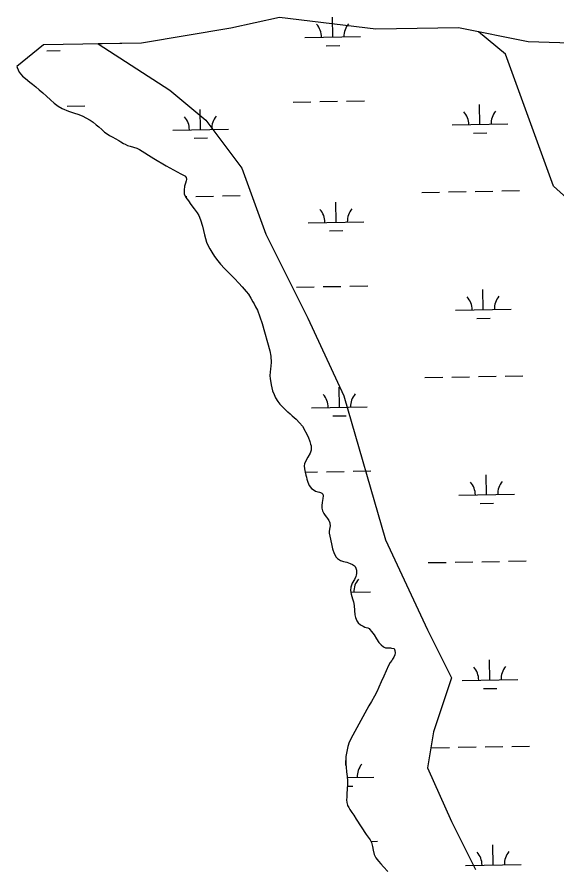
# Model space of a CAD drawing. Extents: x 3914892 to 3953151, y 242587 to 268572.
# Drawn here: x 3931313 to 3932283, y 262785 to 264312 of the extents above; entities that cross this region are included whole.
import ezdxf

# ---------------------------------------------------------------- set-up
doc = ezdxf.new("R2010")
doc.units = 0
doc.layers.add('V-SITE-VEGE', color=7, linetype='Continuous')
doc.layers.add('V-WETL-SWMP', color=7, linetype='Continuous')

msp = doc.modelspace()

# ---------------------------------------------------------------- linework, layer by layer
at = {"layer": 'V-SITE-VEGE'}
for points in [[(3932141.4, 264285.3), (3932105.9, 264292.5), (3931957.4, 264289.8), (3931784.1, 264311), (3931696.5, 264292.1), (3931536.2, 264265.1), (3931458.5, 264263.7), (3931587.2, 264180.4), (3931651.8, 264126.5), (3931716.4, 264040.3), (3931759.4, 263921.9), (3931834.8, 263771.1), (3931899.4, 263631), (3931974.8, 263372.5), (3932050.1, 263210.9), (3932093.2, 263124.8), (3932060.9, 263027.8), (3932050.1, 262963.2), (3932093.2, 262866.2), (3932136.3, 262780.1)], [(3934289.5, 260701.2), (3933891.1, 261325.9), (3933417.4, 262456.9), (3932954.5, 263426.4), (3932739.2, 263803.4), (3932470, 264137.3), (3932383.9, 264115.7), (3932383.9, 264051.1), (3932405.4, 263954.2), (3932383.9, 263911.1), (3932276.2, 264008), (3932190.1, 264245), (3932141.4, 264285.3)]]:
    msp.add_lwpolyline(points, dxfattribs=at)
at = {"layer": 'V-WETL-SWMP'}
for p, q in [((3931879.9, 264275.9), (3931879.2, 264311.9)), ((3931829.9, 264275), (3931929.9, 264276.8)), ((3931868.2, 264260.3), (3931892.2, 264260.7)), ((3931366.3, 264251.3), (3931390.3, 264251.7)), ((3931904.5, 264160.9), (3931936.5, 264161.5)), ((3931402.7, 264152), (3931434.7, 264152.5)), ((3931642.3, 264109.8), (3931641.7, 264145.8)), ((3931808.5, 264159.2), (3931840.5, 264159.8)), ((3931856.5, 264160.1), (3931888.5, 264160.6)), ((3932144.2, 264118.8), (3932143.5, 264154.8)), ((3932094.2, 264117.9), (3932194.2, 264119.7)), ((3931592.3, 264108.9), (3931692.3, 264110.7)), ((3932132.4, 264103.1), (3932156.4, 264103.6)), ((3931630.6, 264094.2), (3931654.6, 264094.6)), ((3932039.5, 263996.8), (3932071.5, 263997.4)), ((3932087.5, 263997.7), (3932119.5, 263998.3)), ((3932135.5, 263998.5), (3932167.5, 263999.1)), ((3932183.5, 263999.4), (3932215.5, 264000)), ((3931615.3, 263989.2), (3931617.6, 263989.3)), ((3931633.6, 263989.6), (3931665.6, 263990.1)), ((3931681.6, 263990.4), (3931713.6, 263991)), ((3931885.8, 263943.3), (3931885.2, 263979.3)), ((3931835.8, 263942.4), (3931935.8, 263944.2)), ((3931874.1, 263927.7), (3931898.1, 263928.1)), ((3931814.5, 263826.6), (3931846.5, 263827.2)), ((3931862.5, 263827.5), (3931894.5, 263828)), ((3931910.5, 263828.3), (3931942.5, 263828.9)), ((3932150.1, 263786.2), (3932149.5, 263822.2)), ((3932100.1, 263785.3), (3932200.1, 263787.1)), ((3932138.4, 263770.5), (3932162.4, 263770.9)), ((3932045.4, 263664.2), (3932077.4, 263664.8)), ((3932093.4, 263665.1), (3932125.4, 263665.6)), ((3932141.4, 263665.9), (3932173.4, 263666.5)), ((3932189.4, 263666.8), (3932221.4, 263667.3)), ((3931891.8, 263610.7), (3931891.1, 263646.7)), ((3931841.8, 263609.8), (3931941.8, 263611.6)), ((3931880.1, 263595.1), (3931904.1, 263595.5)), ((3931830.2, 263494.1), (3931852.4, 263494.5)), ((3931868.4, 263494.8), (3931900.4, 263495.4)), ((3931916.4, 263495.7), (3931948.4, 263496.3)), ((3932156.1, 263453.5), (3932155.4, 263489.5)), ((3932106.1, 263452.6), (3932206.1, 263454.4)), ((3932144.3, 263437.9), (3932168.3, 263438.3)), ((3932051.4, 263331.6), (3932083.4, 263332.1)), ((3932099.4, 263332.4), (3932131.4, 263333)), ((3932147.4, 263333.3), (3932179.4, 263333.9)), ((3932195.4, 263334.2), (3932227.4, 263334.7)), ((3931912.5, 263278.3), (3931947.7, 263279)), ((3932162, 263120.9), (3932161.4, 263156.9)), ((3932112, 263120), (3932212, 263121.8)), ((3932150.3, 263105.3), (3932174.3, 263105.7)), ((3932105.3, 262999.8), (3932137.3, 263000.4)), ((3932153.3, 263000.7), (3932185.3, 263001.2)), ((3932201.3, 263001.5), (3932233.3, 263002.1)), ((3932057.3, 262999), (3932089.3, 262999.5)), ((3931903.3, 262967.1), (3931903.1, 262976)), ((3931905.7, 262945.5), (3931953.7, 262946.3)), ((3931906.2, 262930.1), (3931916, 262930.2)), ((3931948.5, 262830.8), (3931960.3, 262831)), ((3932168, 262788.3), (3932167.3, 262824.3)), ((3932118, 262787.4), (3932218, 262789.2))]:
    msp.add_line(p, q, dxfattribs=at)
msp.add_lwpolyline([(3932382.5, 264262.8), (3932230.7, 264267.1), (3932105.9, 264292.5), (3931957.4, 264289.8), (3931784.1, 264311), (3931696.5, 264292.1), (3931536.2, 264265.1), (3931360.3, 264261.9), (3931312.6, 264223.1), (3931313.1, 264221), (3931316.5, 264212.6), (3931322.3, 264205.5), (3931327.6, 264201.2), (3931335.7, 264194.8), (3931340.3, 264191.5), (3931346.6, 264186.2), (3931352.7, 264180.9), (3931358.8, 264175.8), (3931365.7, 264169.9), (3931372.5, 264163.2), (3931379.1, 264157.4), (3931386.4, 264152), (3931393.8, 264147.6), (3931405.1, 264142.7), (3931413.8, 264139.9), (3931423.6, 264136.5), (3931430.8, 264133.5), (3931436.4, 264130.5), (3931443.8, 264126.6), (3931449.4, 264122.9), (3931455, 264118.3), (3931459.6, 264114.3), (3931465.1, 264109.8), (3931469.9, 264105.2), (3931474.3, 264102), (3931478.9, 264099), (3931485, 264095.8), (3931488.8, 264093.6), (3931495.5, 264089.8), (3931499, 264087.9), (3931503.9, 264084.9), (3931506.9, 264083.3), (3931511.3, 264081.3), (3931515.9, 264079.7), (3931521.6, 264078), (3931527.7, 264076.2), (3931532.9, 264074), (3931558.1, 264057.8), (3931580.8, 264044.3), (3931606.9, 264030.4), (3931615, 264025.7), (3931616, 264023.9), (3931616.3, 264023.9), (3931617, 264019.7), (3931616.7, 264017.7), (3931615.2, 264013.6), (3931613.6, 264008.2), (3931612.6, 264000.7), (3931612.9, 263994.4), (3931616.1, 263987.4), (3931620.4, 263981.6), (3931624.9, 263975), (3931630.9, 263967), (3931636.1, 263960.1), (3931639.1, 263955.1), (3931642.5, 263947.3), (3931646.1, 263936), (3931649.6, 263920.4), (3931653.2, 263907.6), (3931656.1, 263900.5), (3931658.8, 263895.5), (3931662.3, 263889.2), (3931667.5, 263881.6), (3931673.3, 263873.7), (3931678.3, 263867.6), (3931685.3, 263860.1), (3931689.4, 263855.9), (3931695.7, 263849.8), (3931703, 263842.3), (3931710.8, 263833.8), (3931717.1, 263827.2), (3931720.9, 263822.7), (3931724.2, 263818.9), (3931728.2, 263813.7), (3931732.6, 263806.5), (3931736.4, 263800.2), (3931738.6, 263796.3), (3931741.3, 263791), (3931744.5, 263785), (3931753.2, 263761.2), (3931767, 263712.1), (3931768.5, 263702.5), (3931769, 263691), (3931767.9, 263679.2), (3931767.3, 263674.5), (3931766.6, 263667.3), (3931767.2, 263662.3), (3931769, 263651.1), (3931771.8, 263640.4), (3931774.5, 263633.4), (3931777.2, 263627.6), (3931781.2, 263621), (3931784.7, 263616.5), (3931789, 263612.3), (3931792, 263609.1), (3931794.3, 263606.9), (3931798.1, 263603.2), (3931799.1, 263602.7), (3931803.1, 263598.9), (3931806.9, 263595.5), (3931813.8, 263589.3), (3931820.1, 263582.9), (3931825.6, 263576.8), (3931835.5, 263557.4), (3931838.4, 263549.3), (3931840, 263544.3), (3931841, 263541.7), (3931841.2, 263539.1), (3931840.8, 263533.9), (3931839.1, 263528), (3931835.3, 263520.9), (3931831.2, 263514.5), (3931829.3, 263509.1), (3931828.7, 263505.8), (3931828.8, 263500.1), (3931830.2, 263494.3), (3931831.6, 263488.8), (3931832.5, 263484.9), (3931833.2, 263481.3), (3931834.9, 263476.1), (3931837.6, 263470.3), (3931841.8, 263464.7), (3931844.4, 263462.8), (3931848.7, 263460.1), (3931853.1, 263458.7), (3931855.7, 263457.9), (3931857.5, 263457.3), (3931860, 263456.2), (3931861.3, 263455.4), (3931861.8, 263454.4), (3931862.5, 263451.7), (3931862.1, 263446.8), (3931861.5, 263443), (3931860.9, 263439.9), (3931860, 263434.2), (3931860.1, 263429.5), (3931861.5, 263424.6), (3931864, 263420.1), (3931866.2, 263416.4), (3931868.5, 263413.2), (3931870.2, 263410.9), (3931872.5, 263407.4), (3931873.2, 263405.9), (3931874.4, 263403.2), (3931874.7, 263401.9), (3931875.1, 263397.5), (3931874.1, 263391.8), (3931873.5, 263387.4), (3931873.2, 263384.6), (3931874.3, 263379.1), (3931877.3, 263365.6), (3931879.2, 263356.2), (3931882.1, 263347.8), (3931885.8, 263341.5), (3931888.3, 263338.9), (3931893.9, 263335.6), (3931898.8, 263333.7), (3931905, 263332.2), (3931911.1, 263330.2), (3931915.2, 263328.3), (3931918.8, 263325.9), (3931919.8, 263324.8), (3931921, 263321.9), (3931922, 263319.6), (3931922.2, 263317.8), (3931922.6, 263314.4), (3931922.6, 263311.8), (3931922, 263309), (3931921.1, 263306.9), (3931918.7, 263301.5), (3931914.9, 263294.4), (3931912.3, 263287.7), (3931911.9, 263281.5), (3931913.1, 263275.2), (3931915.4, 263266.6), (3931917.1, 263261.4), (3931918.5, 263254.4), (3931919, 263245.8), (3931919.6, 263238), (3931920.5, 263233.3), (3931922.9, 263227), (3931925.7, 263223.6), (3931929.7, 263219.9), (3931934.3, 263217.2), (3931937.2, 263215.8), (3931939.5, 263214.9), (3931942.8, 263214.3), (3931945.4, 263213), (3931946.6, 263211.4), (3931949.6, 263207.9), (3931953.9, 263202.1), (3931958.6, 263194.8), (3931962.6, 263188.2), (3931966.6, 263183.7), (3931970.9, 263180.4), (3931974.8, 263178.8), (3931977.6, 263178.4), (3931982, 263178.6), (3931983.8, 263178.3), (3931985.4, 263178.2), (3931990, 263177.1), (3931991.5, 263173.7), (3931991.9, 263169.5), (3931991, 263166.2), (3931989.4, 263161.6), (3931987.2, 263158), (3931985.6, 263155.7), (3931983.2, 263152.4), (3931979.9, 263147), (3931971.4, 263127.8), (3931967, 263117.3), (3931962.8, 263107.6), (3931959.5, 263100.7), (3931954.6, 263091.5), (3931949.2, 263082), (3931944.8, 263074.1), (3931915.7, 263021.7), (3931909.2, 263009), (3931906.9, 263001), (3931904.9, 262992.5), (3931903.3, 262983.2), (3931903, 262970.2), (3931903.6, 262964), (3931904.4, 262955.7), (3931905.5, 262947.4), (3931906.3, 262939.6), (3931906.4, 262932.8), (3931905.9, 262925.1), (3931905.2, 262916), (3931904.8, 262910.1), (3931904.6, 262905.4), (3931904.8, 262900.7), (3931906, 262895.8), (3931906.2, 262895), (3931908.4, 262891.6), (3931910.7, 262887.9), (3931911.9, 262886.3), (3931914.2, 262882.9), (3931917.4, 262878.1), (3931921.9, 262870.8), (3931939.6, 262843.3), (3931946.8, 262833.8), (3931949.5, 262828.8), (3931951.4, 262821.8), (3931952.5, 262815), (3931954.2, 262807.2), (3931957.1, 262801.4), (3931961.9, 262795.3), (3931966.4, 262790.3), (3931971.2, 262785), (3931978.5, 262776.8)], dxfattribs=at)
for centre, start, end in [((3931824.6, 264275.4), 0.2532, 41.7968), ((3931935.1, 264277.4), 140.2532, 181.7968), ((3931587.1, 264109.3), 0.2532, 41.7968), ((3931697.6, 264111.3), 140.2532, 181.7968), ((3932088.9, 264118.3), 0.2532, 41.7968), ((3932199.4, 264120.2), 140.2532, 181.7968), ((3931830.6, 263942.8), 0.2532, 41.7968), ((3931941.1, 263944.8), 140.2532, 181.7968), ((3932205.3, 263787.6), 140.2532, 181.7968), ((3932094.9, 263785.6), 0.2532, 41.7968), ((3931836.5, 263610.2), 0.2532, 41.7968), ((3931947, 263612.2), 140.2532, 181.7968), ((3932100.8, 263453), 0.2532, 41.7968), ((3932211.3, 263455), 140.2532, 181.7968), ((3931953, 263279.5), 140.2532, 181.7968), ((3932106.8, 263120.4), 0.2532, 41.7968), ((3932217.2, 263122.4), 140.2532, 181.7968), ((3931958.9, 262946.9), 140.2532, 181.7968), ((3932112.7, 262787.8), 0.2532, 41.7968), ((3932223.2, 262789.8), 140.2532, 181.7968)]:
    msp.add_arc(centre, 35.2, start, end, dxfattribs=at)

doc.saveas('drawing.dxf')
